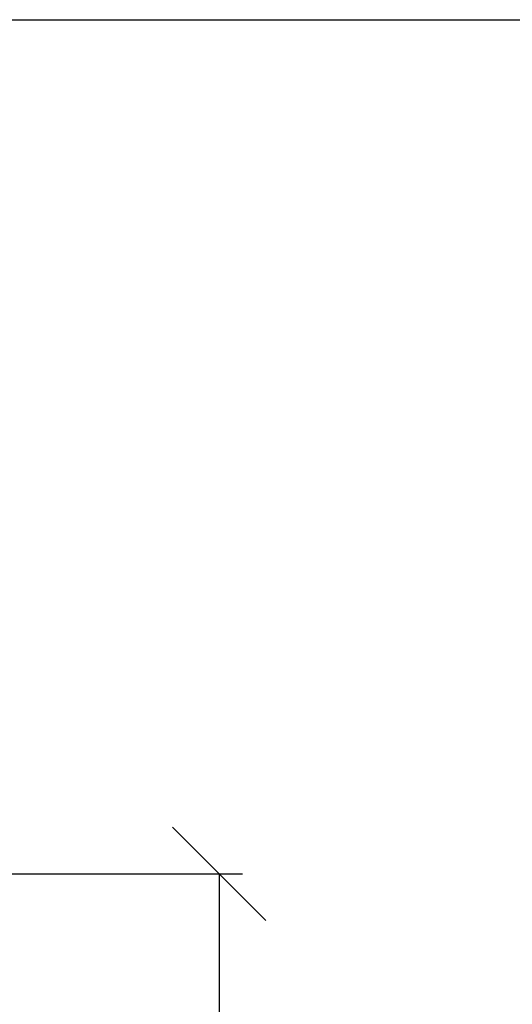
# Model space of a CAD drawing. Header units: millimetres. Extents: x -1290 to 1795, y -4192 to -1311.
# Tile 257 of 656: x 605 to 631, y -3237 to -3184. Entities that reach past the tile are written whole.
import ezdxf

# ---------------------------------------------------------------- set-up
doc = ezdxf.new("R2010")
doc.units = ezdxf.units.MM
doc.linetypes.add('REDNIA', pattern=[0])
doc.layers.add('$EL_istn', color=7, linetype='Continuous', lineweight=15)
doc.styles.get("Standard").update_dxf_attribs({"font": 'ARIALN.TTF', "width": 0.8})
doc.dimstyles.new('100', dxfattribs={"dimtxt": 15, "dimasz": 10, "dimexe": 1.25, "dimexo": 0.625, "dimtad": 1, "dimdec": 0, "dimtxsty": 'Standard', "dimblk": 'OBLIQUE', "dimcen": 2.5, "dimadec": 0, "dimazin": 0, "dimtfac": 1, "dimtdec": 0, "dimtmove": 0, "dimatfit": 3, "dimldrblk": 'NONE', "dimfxl": 1, "dimarcsym": 0})

# ---------------------------------------------------------------- blocks, each defined once
blk = doc.blocks.new('_Oblique')
at = {"color": 0, "linetype": 'ByBlock', "lineweight": -2}
blk.add_line((-0.5, -0.5), (0.5, 0.5), dxfattribs=at)
blk = doc.blocks.new('*D42')
at = {"layer": '$EL_istn', "color": 0, "linetype": 'Continuous', "lineweight": -2, "ltscale": 0.1}
for p, q in [((603.973, -3229.971), (616.944, -3229.971)), ((615.694, -3229.971), (615.694, -3307.172)), ((603.412, -3307.172), (616.944, -3307.172))]:
    blk.add_line(p, q, dxfattribs=at)
at = {"layer": 'Defpoints', "color": 0}
for p in [(603.348, -3229.971), (602.787, -3307.172), (615.694, -3307.172)]:
    blk.add_point(p, dxfattribs=at)
at = {"layer": '$EL_istn', "color": 0, "linetype": 'ByBlock', "lineweight": -2, "xscale": 5, "yscale": 5, "zscale": 5}
for p, rotation in [((615.694, -3229.971), 90), ((615.694, -3307.172), 270)]:
    blk.add_blockref('_Oblique', p, dxfattribs=dict(at, rotation=rotation))
at = {"layer": '$EL_istn', "color": 0, "lineweight": 5, "insert": (610.985, -3268.572), "char_height": 8, "attachment_point": 5, "rotation": 90}
blk.add_mtext('386', dxfattribs=at)
blk = doc.blocks.new('_None')

msp = doc.modelspace()

# ---------------------------------------------------------------- linework, layer by layer
at = {"layer": 'Defpoints', "color": 6, "linetype": 'REDNIA'}
msp.add_lwpolyline([(450.587, -3184.22), (850.587, -3184.22), (850.587, -3466.22), (450.587, -3466.22)], close=True, dxfattribs=at)

# ---------------------------------------------------------------- dimensions: what is measured, and where the dimension line sits
at = {"layer": '$EL_istn', "linetype": 'Continuous', "lineweight": 5, "ltscale": 0.1}
dim = msp.add_linear_dim(base=(615.694, -3307.172), p1=(603.348, -3229.971), p2=(602.787, -3307.172), angle=90, dimstyle='100', override={"dimtxt": 8, "dimasz": 5, "dimlfac": 5, "dimtxsty": 'Standard', "dimldrblk": 'None', "dimfxl": 35}, dxfattribs=at)
dim.commit()
dim.dimension.update_dxf_attribs({"geometry": '*D42', "text_midpoint": (610.985, -3268.572)})

doc.saveas('drawing.dxf')
